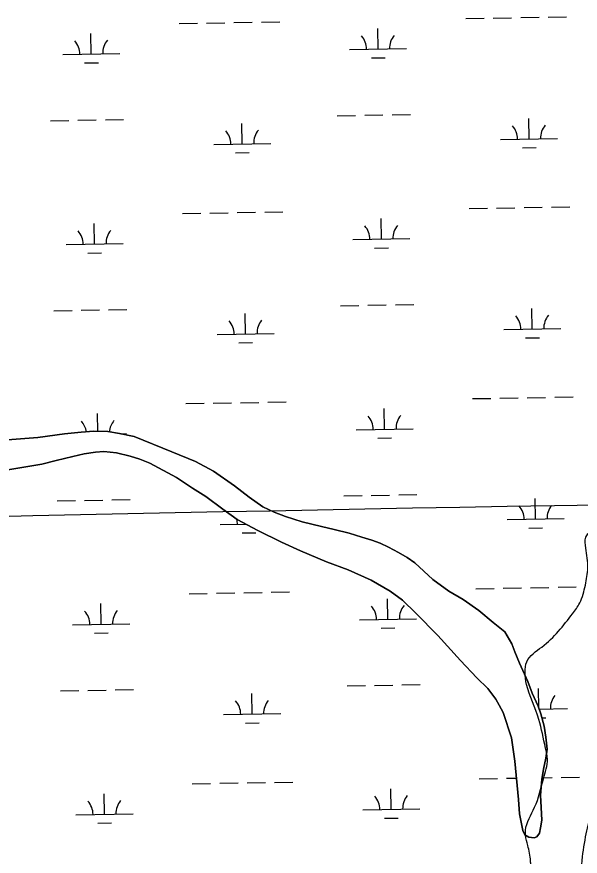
# Model space of a CAD drawing. Extents: x 3892998 to 3931244, y 278583 to 304547.
# Drawn here: x 3926081 to 3927067, y 296055 to 297524 of the extents above; entities that cross this region are included whole.
import ezdxf

# ---------------------------------------------------------------- set-up
doc = ezdxf.new("R2010")
doc.units = 0
for name, color, linetype in [('V-GRID-MAJR', 7, 'Continuous'), ('V-RIVR-EDGE', 7, 'Continuous'), ('V-TOPO-SHOR', 7, 'Continuous'), ('V-WETL-SWMP', 7, 'Continuous')]:
    doc.layers.add(name, color=color, linetype=linetype)

msp = doc.modelspace()

# ---------------------------------------------------------------- linework, layer by layer
at = {"layer": 'V-GRID-MAJR'}
msp.add_spline([(3897060.6180000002, 296135.19), (3902372.4110000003, 296225.205), (3907684.191, 296315.993), (3912995.9590000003, 296407.553), (3918307.7120000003, 296499.886), (3923619.453, 296592.991), (3928931.179, 296686.869), (3928931.18, 296686.869)], degree=3, dxfattribs=at)
at = {"layer": 'V-RIVR-EDGE'}
for points in [[(3925897.206249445, 294582.4992588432), (3925913.9152477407, 294580.4037456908), (3925922.2644914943, 294578.2944855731), (3925928.518247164, 294573.40558721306), (3925930.216572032, 294556.34436657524), (3925933.3434498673, 294553.89991739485), (3925940.3037352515, 294553.1865016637), (3925963.655723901, 294564.9642429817), (3925970.2825417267, 294570.1693938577), (3925973.0948885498, 294581.30171886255), (3925976.945511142, 294589.99475919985), (3925986.0133351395, 294596.9343865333), (3925996.8208001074, 294603.5216097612), (3926029.9230414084, 294616.6676513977), (3926055.7057072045, 294626.00266504), (3926078.7018487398, 294634.6483640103), (3926102.752620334, 294647.4686848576), (3926119.1477666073, 294661.3522432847), (3926128.2207551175, 294670.3804726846), (3926136.248581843, 294679.0631839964), (3926183.3385325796, 294717.9342210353), (3926211.2295977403, 294735.2703780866), (3926251.6884268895, 294767.19576252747), (3926292.88477283, 294815.8282419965), (3926315.247548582, 294849.8869876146), (3926347.460424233, 294925.6936735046), (3926356.5971084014, 294960.4813283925), (3926364.3104041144, 294982.740813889), (3926371.3068410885, 294996.6476126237), (3926382.5045832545, 295020.29089197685), (3926393.0147322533, 295047.41689627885), (3926403.255109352, 295106.2208926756), (3926404.058043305, 295149.38361388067), (3926391.6452146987, 295197.4524484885), (3926378.481097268, 295223.24458255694), (3926363.205998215, 295239.9912721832), (3926338.859632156, 295248.40593309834), (3926316.5949821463, 295254.0306267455), (3926285.9569873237, 295252.0177708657), (3926228.8151642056, 295230.5767128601), (3926165.3989273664, 295205.67014494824), (3926115.9290838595, 295189.7797559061), (3926109.66327766, 295189.7952494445), (3926097.838194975, 295194.00171915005), (3926097.15576632, 295199.5730461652), (3926097.178145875, 295208.6236551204), (3926104.869062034, 295221.8325316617), (3926105.596249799, 295234.36242255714), (3926105.6134648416, 295241.3244294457), (3926108.430976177, 295254.5453565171), (3926116.113284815, 295264.273229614), (3926128.6758842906, 295276.77385493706), (3926142.6326066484, 295289.9672379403), (3926154.5110559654, 295307.34298958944), (3926160.10648404, 295317.7722278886), (3926160.125420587, 295325.4304354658), (3926155.9860895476, 295340.7571796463), (3926155.9998615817, 295346.3267851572), (3926162.975640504, 295351.87917562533), (3926172.050350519, 295361.6036057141), (3926179.7429881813, 295375.5086829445), (3926177.687094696, 295388.7416605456), (3926170.066760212, 295404.07701224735), (3926169.399825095, 295415.9141454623), (3926170.8094415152, 295422.8727093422), (3926185.4572000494, 295433.97576877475), (3926194.5078090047, 295433.9533892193), (3926208.4301012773, 295433.2227584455), (3926223.0227716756, 295422.04739583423), (3926232.0733806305, 295422.02501627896), (3926238.3443513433, 295424.0981248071), (3926248.8303992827, 295441.4773194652), (3926252.4146929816, 295483.2407532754), (3926249.728015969, 295522.9310785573), (3926249.7693320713, 295539.63989509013), (3926255.3802536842, 295556.3349395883), (3926267.968675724, 295579.2785752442), (3926284.718808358, 295595.946075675), (3926300.0489955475, 295601.47780809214), (3926316.76986261, 295606.30989681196), (3926334.173158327, 295605.5706585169), (3926347.3751488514, 295595.0949396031), (3926368.2215749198, 295579.0306786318), (3926379.350456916, 295574.82593043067), (3926388.40106587, 295574.80355087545), (3926397.460282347, 295578.2621747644), (3926408.6184299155, 295585.8928382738), (3926425.341018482, 295591.42112768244), (3926451.1297095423, 295603.1928437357), (3926460.883405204, 295605.9535454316), (3926471.3264155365, 295605.92772286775), (3926494.9834669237, 295600.2995862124), (3926513.0709128, 295594.685221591), (3926531.8614453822, 295591.85393822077), (3926548.5823124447, 295596.6860269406), (3926568.081096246, 295598.7264268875), (3926588.2605871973, 295594.49929913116), (3926605.6466678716, 295586.79805394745), (3926618.1610652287, 295579.80505998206), (3926630.687513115, 295577.6854708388), (3926644.613248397, 295578.34724144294), (3926673.1798561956, 295587.32726872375), (3926701.7412994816, 295594.21869393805), (3926733.8009612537, 295608.0635185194), (3926772.824351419, 295622.58732874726), (3926811.148097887, 295635.72045910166), (3926843.19570913, 295644.6918788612), (3926857.1300519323, 295648.83465290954), (3926886.4100754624, 295664.77496557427), (3926908.743585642, 295686.9982994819), (3926940.8703860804, 295727.99495092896), (3926966.0248506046, 295764.83161328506), (3926992.6422981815, 295830.20906087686), (3926998.3117509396, 295870.5749287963), (3926997.758435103, 295928.36130747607), (3926993.667306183, 295963.18167094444), (3926993.0279151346, 295986.1580151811), (3926993.100218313, 296015.39844411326), (3926991.7284749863, 296023.75629538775), (3926988.2681295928, 296032.1193111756), (3926981.325059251, 296039.7947337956), (3926979.9498729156, 296046.7601836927), (3926975.14360676, 296073.9240610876), (3926971.0111617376, 296092.0356080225), (3926971.0318197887, 296100.3900162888), (3926987.144282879, 296140.7300616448), (3927002.58464634, 296190.81863814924), (3927009.631006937, 296224.91525686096), (3927006.198205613, 296244.4174836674), (3926994.4867422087, 296294.5731988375), (3926973.0560132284, 296355.8922260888), (3926970.3245771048, 296377.4813334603), (3926973.1541389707, 296395.57566535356), (3926999.673460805, 296421.26967367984), (3927053.4255202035, 296479.6179757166), (3927066.003613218, 296498.3844072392), (3927075.827890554, 296529.68933717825), (3927080.0791193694, 296559.61563777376), (3927076.6841911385, 296594.4342797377), (3927076.730671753, 296613.23169833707), (3927085.1126240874, 296624.3502513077), (3927117.180893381, 296641.67607933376), (3927144.3946944, 296666.67216546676), (3927168.163643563, 296706.29707358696), (3927187.7794896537, 296755.67912037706), (3927191.965301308, 296759.1497947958), (3927205.2068864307, 296764.686691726), (3927213.5612946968, 296764.66603367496), (3927217.7126762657, 296754.2126943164), (3927215.5431635, 296721.4964264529), (3927224.554177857, 296705.46143105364), (3927234.9885806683, 296701.9546050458), (3927250.999475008, 296701.2188097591), (3927274.6892349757, 296708.818486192), (3927291.398051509, 296708.77717008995), (3927298.3411218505, 296701.1017474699), (3927306.5096076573, 296625.8914150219), (3927325.21922954, 296590.3386992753), (3927341.185364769, 296571.5016860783), (3927350.908073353, 296561.7307753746), (3927366.2193239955, 296559.6043002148), (3927404.512083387, 296560.2058181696), (3927418.43437566, 296559.4751873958), (3927444.8607362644, 296547.57435852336), (3927485.209389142, 296534.9428988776), (3927540.8469131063, 296511.1343551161), (3927574.2335590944, 296498.52011051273), (3927596.491323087, 296490.11061411), (3927613.908390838, 296494.94098132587), (3927623.675858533, 296503.2712885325), (3927634.8236770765, 296506.7247479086), (3927659.890344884, 296508.0551751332), (3927694.03344421, 296519.8062331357), (3927717.7541912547, 296539.9375219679), (3927741.4869888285, 296564.94221562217), (3927767.366919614, 296613.61256818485), (3927782.795232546, 296658.8277398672), (3927784.99228938, 296702.6832187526), (3927803.929149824, 296759.0289939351), (3927831.2376335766, 296822.31611795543), (3927868.2894839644, 296884.18673953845), (3927898.9791239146, 296907.0856160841), (3927950.554784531, 296929.93284750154), (3928022.352973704, 296965.95796838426), (3928043.2889179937, 296986.0961432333), (3928054.4883816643, 297010.4356232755), (3928069.241151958, 297064.00692472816), (3928074.24022659, 297114.81752448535), (3928070.810868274, 297135.7121526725), (3928049.369810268, 297192.8539757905), (3928004.340561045, 297283.4719631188), (3927984.205829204, 297305.80030878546)], [(3927463.3515512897, 295950.1199253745), (3927462.9633801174, 295984.99599980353), (3927462.978873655, 295991.26180600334), (3927458.8223275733, 295999.62654329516), (3927442.141055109, 296010.80707041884), (3927437.2814223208, 296016.38872645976), (3927433.8296844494, 296028.2327456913), (3927435.9372230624, 296035.88578875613), (3927453.4352015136, 296073.4375883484), (3927483.6042342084, 296167.3506566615), (3927492.1187423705, 296232.07666267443), (3927497.769258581, 296264.7843230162), (3927534.783235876, 296311.3385294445), (3927543.899261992, 296337.7717760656), (3927543.9233630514, 296347.5185857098), (3927541.16438286, 296357.9684820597), (3927522.3704072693, 296359.4073640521), (3927394.2350504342, 296345.80010705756), (3927354.5171810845, 296331.9742190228), (3927259.72887564, 296289.7401015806), (3927210.2521461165, 296271.0649097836), (3927197.019168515, 296269.0090162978), (3927184.482391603, 296266.95140130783), (3927165.666036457, 296259.3396743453), (3927136.3687978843, 296236.4373547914), (3927115.3898159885, 296198.8941627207), (3927095.1087562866, 296162.0454498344), (3927085.9892871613, 296134.2198018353), (3927076.8405524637, 296094.55874212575), (3927069.76320479, 296047.9305110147), (3927067.535160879, 295991.54341973), (3927066.5669625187, 295881.5454323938), (3927065.0884859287, 295846.7388409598), (3927077.663135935, 295864.11287110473), (3927080.537456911, 295900.30842090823), (3927090.4546954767, 295969.2081880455), (3927097.5044990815, 296004.6972081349), (3927098.2230793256, 296013.7460955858), (3927107.2891818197, 296019.9895222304), (3927114.9525539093, 296022.0591877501), (3927119.8173512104, 296018.566133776), (3927120.496336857, 296011.60240538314), (3927118.7871786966, 295883.5049216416), (3927118.4669789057, 295754.0115935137), (3927118.99963669, 295687.8708065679), (3927118.9755356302, 295678.1239969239), (3927123.145853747, 295675.32886514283), (3927132.899549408, 295678.089566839), (3927150.33727521, 295691.2743423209), (3927168.4574296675, 295698.88779078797), (3927182.381443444, 295698.85336070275), (3927199.0730449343, 295691.8500377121), (3927215.733659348, 295672.31510232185), (3927230.276406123, 295640.94991973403), (3927246.2683639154, 295632.55591686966), (3927258.7982548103, 295631.8287291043), (3927274.1181129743, 295633.18325738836), (3927282.494900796, 295642.2132082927), (3927312.536542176, 295684.6074256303), (3927338.4044224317, 295728.40437337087), (3927374.7428570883, 295783.3147095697), (3927417.3643129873, 295845.17155911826), (3927452.2948527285, 295893.81953212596)]]:
    msp.add_spline(points, degree=3, dxfattribs=at)
at = {"layer": 'V-TOPO-SHOR'}
for points in [[(3926033.918, 296781.417), (3926117.488, 296787.668), (3926164.2970000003, 296794.154), (3926193.526, 296797.175), (3926215.596, 296798.749), (3926239.879, 296798.164), (3926260.531, 296794.752), (3926286.17, 296789.923), (3926352.423, 296763.05700000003), (3926393.634, 296745.704), (3926424.985, 296729.23600000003), (3926461.6180000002, 296703.24700000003), (3926487.218, 296683.355), (3926511.599, 296666.729), (3926530.9790000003, 296657.515), (3926551.031, 296649.42), (3926580.2970000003, 296640.453), (3926613.952, 296632.192), (3926636.497, 296626.627), (3926662.262, 296620.338), (3926684.778, 296613.641), (3926702.149, 296608.523), (3926716.915, 296602.82300000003), (3926731.171, 296596.163), (3926748.602, 296586.835), (3926764.099, 296577.875), (3926777.321, 296568.648), (3926808.686, 296539.221), (3926837.1920000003, 296518.933), (3926862.27, 296504.239), (3926889.187, 296485.123), (3926914.431, 296463.942), (3926935.1070000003, 296448.056)], [(3926905.012, 296348.677), (3926885.859, 296367.279), (3926857.117, 296397.939), (3926817.511, 296441.656), (3926779.25, 296480.64400000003), (3926755.985, 296503.397), (3926734.17, 296518.987), (3926700.779, 296538.256), (3926661.0360000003, 296556.061), (3926622.828, 296570.424), (3926577.131, 296589.831), (3926544.289, 296605.037), (3926502.494, 296624.99700000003), (3926466.508, 296644.168), (3926441.525, 296662.75), (3926411.923, 296684.68200000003), (3926388.144, 296699.51), (3926360.076, 296717.841), (3926313.705, 296742.933), (3926296.219, 296749.995), (3926279.4990000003, 296755.256), (3926255.347, 296761.347), (3926233.37, 296763.495), (3926218.44, 296762.397), (3926198.769, 296759.469), (3926178.725, 296754.445), (3926149.892, 296747.689), (3926124.4620000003, 296741.01), (3926065.102, 296731.264)], [(3926935.1070000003, 296448.056), (3926947.455, 296426.626), (3926952.634, 296412.718), (3926960.435, 296393.233), (3926975.273, 296360.715), (3926983.051, 296340.315), (3926993.539, 296318.00800000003), (3926997.799, 296304.123), (3927003.719, 296282.846), (3927006.929, 296263.472), (3927009.173, 296242.283), (3927006.961, 296226.716), (3927002.824, 296207.521), (3926999.625, 296189.22000000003), (3926997.127, 296161.715), (3926998.454, 296140.549), (3926999.761, 296118.463), (3926997.592, 296104.733), (3926995.5330000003, 296095.593), (3926990.7860000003, 296089.275), (3926986.1520000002, 296087.551), (3926976.991, 296088.689), (3926969.733, 296092.54), (3926966.235, 296099.976), (3926960.515, 296129.516), (3926958.907, 296154.365), (3926952.257, 296221.603), (3926950.7090000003, 296233.585), (3926946.801, 296262.163), (3926932.252, 296306.619), (3926925.215, 296319.655), (3926919.0300000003, 296329.909), (3926905.012, 296348.677)]]:
    msp.add_lwpolyline(points, dxfattribs=at)
at = {"layer": 'V-WETL-SWMP'}
for p, q in [((3926962.7852798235, 297522.80034282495), (3926994.7804866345, 297523.3541849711)), ((3927010.77809004, 297523.63110604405), (3927042.773296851, 297524.18494819)), ((3926364.966838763, 297512.4520100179), (3926396.962045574, 297513.00585216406)), ((3926412.9596489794, 297513.28277323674), (3926444.9548557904, 297513.8366153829)), ((3926460.952459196, 297514.1135364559), (3926492.947666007, 297514.667378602)), ((3926508.945269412, 297514.944299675), (3926540.9404762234, 297515.4981418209)), ((3926866.7996593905, 297521.1388163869), (3926898.7948662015, 297521.6926585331)), ((3926914.7924696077, 297521.96957960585), (3926946.787676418, 297522.523421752)), ((3926211.2762152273, 297459.0419991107), (3926210.6531428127, 297495.0366067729)), ((3926713.109035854, 297467.72880547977), (3926712.4859634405, 297503.72341314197)), ((3926663.1165252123, 297466.86342712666), (3926763.1015464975, 297468.5941838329)), ((3926161.283704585, 297458.1766207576), (3926261.2687258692, 297459.9073774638)), ((3926701.3779063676, 297452.0924260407), (3926725.374311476, 297452.5078076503)), ((3926199.5450857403, 297443.40561967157), (3926223.5414908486, 297443.82100128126)), ((3926641.7098785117, 297351.0435818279), (3926673.7050853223, 297351.5974239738)), ((3926689.702688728, 297351.8743450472), (3926721.6978955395, 297352.42818719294)), ((3926737.6954989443, 297352.70510826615), (3926769.6907057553, 297353.2589504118)), ((3926139.877057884, 297342.35677545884), (3926171.8722646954, 297342.91061760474)), ((3926187.8698681, 297343.1875386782), (3926219.865074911, 297343.74138082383)), ((3926235.8626783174, 297344.01830189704), (3926267.857885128, 297344.57214404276)), ((3926475.4744928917, 297301.72906506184), (3926474.851420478, 297337.7236727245)), ((3926977.3073135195, 297310.4158714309), (3926976.6842411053, 297346.41047909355)), ((3926425.48198225, 297300.8636867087), (3926525.467003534, 297302.5944434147)), ((3926927.3148028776, 297309.5504930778), (3927027.2998241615, 297311.28124978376)), ((3926965.5761840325, 297294.77949199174), (3926989.572589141, 297295.19487360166)), ((3926463.743363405, 297286.0926856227), (3926487.739768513, 297286.5080672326)), ((3926872.5574542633, 297188.51364682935), (3926904.5526610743, 297189.06748897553)), ((3926920.5502644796, 297189.3444100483), (3926952.5454712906, 297189.8982521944)), ((3926968.5430746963, 297190.1751732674), (3927000.5382815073, 297190.72901541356)), ((3927016.5358849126, 297191.0059364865), (3927048.5310917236, 297191.5597786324)), ((3926370.7246336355, 297179.8268404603), (3926402.7198404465, 297180.3806826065)), ((3926418.717443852, 297180.65760367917), (3926450.7126506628, 297181.21144582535)), ((3926466.7102540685, 297181.4883668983), (3926498.7054608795, 297182.04220904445)), ((3926514.7030642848, 297182.3191301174), (3926546.698271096, 297182.8729722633)), ((3926718.866830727, 297135.1036359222), (3926718.2437583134, 297171.0982435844)), ((3926217.0340100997, 297126.41682955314), (3926216.410937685, 297162.41143721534)), ((3926167.0414994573, 297125.55145120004), (3926267.026520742, 297127.28220790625)), ((3926668.874320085, 297134.2382575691), (3926768.85934137, 297135.9690142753)), ((3926707.1357012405, 297119.4672564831), (3926731.1321063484, 297119.88263809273)), ((3926205.3028806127, 297110.780450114), (3926229.299285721, 297111.1958317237)), ((3926145.6348527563, 297009.73160590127), (3926177.6300595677, 297010.28544804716)), ((3926193.6276629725, 297010.5623691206), (3926225.6228697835, 297011.11621126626)), ((3926241.6204731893, 297011.39313233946), (3926273.6156800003, 297011.9469744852)), ((3926647.4676733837, 297018.4184122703), (3926679.4628801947, 297018.9722544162)), ((3926695.4604836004, 297019.24917548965), (3926727.455690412, 297019.80301763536)), ((3926743.4532938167, 297020.0799387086), (3926775.4485006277, 297020.63378085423)), ((3926983.065108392, 296977.7907018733), (3926982.4420359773, 297013.785309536)), ((3926481.232287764, 296969.10389550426), (3926480.6092153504, 297005.0985031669)), ((3926431.2397771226, 296968.2385171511), (3926531.224798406, 296969.96927385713)), ((3926933.07259775, 296976.9253235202), (3927033.057619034, 296978.6560802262)), ((3926469.5011582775, 296953.4675160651), (3926493.497563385, 296953.88289767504)), ((3926971.333978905, 296962.1543224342), (3926995.3303840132, 296962.5697040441)), ((3926376.482428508, 296847.2016709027), (3926408.477635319, 296847.7555130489)), ((3926424.475238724, 296848.0324341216), (3926456.470445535, 296848.5862762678)), ((3926472.468048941, 296848.86319734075), (3926504.463255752, 296849.41703948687)), ((3926520.460859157, 296849.69396055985), (3926552.4560659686, 296850.2478027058)), ((3926878.3152491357, 296855.88847727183), (3926910.3104559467, 296856.44231941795)), ((3926926.308059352, 296856.7192404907), (3926958.303266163, 296857.2730826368)), ((3926974.3008695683, 296857.5500037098), (3927006.2960763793, 296858.103845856)), ((3927022.293679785, 296858.3807669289), (3927054.288886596, 296858.93460907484)), ((3926724.6246255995, 296802.4784663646), (3926724.0015531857, 296838.4730740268)), ((3926222.7089592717, 296798.57761812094), (3926222.1687325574, 296829.78626765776)), ((3926674.6321149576, 296801.6130880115), (3926774.617136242, 296803.3438447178)), ((3926262.018338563, 296794.4706775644), (3926272.7843156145, 296794.65703834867)), ((3926712.893496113, 296786.8420869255), (3926736.889901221, 296787.2574685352)), ((3926653.225468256, 296685.79324271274), (3926685.2206750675, 296686.3470848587)), ((3926701.218278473, 296686.62400593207), (3926733.213485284, 296687.1778480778)), ((3926749.2110886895, 296687.454769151), (3926781.2062955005, 296688.00861129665)), ((3926151.3926476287, 296677.1064363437), (3926183.3878544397, 296677.6602784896)), ((3926199.385457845, 296677.937199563), (3926231.3806646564, 296678.49104170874)), ((3926247.3782680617, 296678.7679627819), (3926279.3734748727, 296679.3218049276)), ((3926988.8229032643, 296645.16553231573), (3926988.19983085, 296681.1601399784)), ((3926938.8303926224, 296644.3001539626), (3927038.8154139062, 296646.0309106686)), ((3926436.997571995, 296635.6133475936), (3926481.1315381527, 296636.3773136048)), ((3926977.0917737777, 296629.52915287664), (3927001.0881788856, 296629.94453448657)), ((3926475.25895315, 296620.84234650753), (3926499.255358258, 296621.25772811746)), ((3926932.0658542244, 296524.0940709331), (3926964.0610610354, 296524.64791307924)), ((3926980.058664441, 296524.9248341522), (3927012.053871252, 296525.4786762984)), ((3927028.051474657, 296525.7555973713), (3927060.0466814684, 296526.30943951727)), ((3926382.2402233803, 296514.57650134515), (3926414.2354301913, 296515.1303434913)), ((3926430.233033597, 296515.40726456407), (3926462.228240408, 296515.9611067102)), ((3926478.225843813, 296516.23802778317), (3926510.221050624, 296516.7918699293)), ((3926526.21865403, 296517.06879100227), (3926558.213860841, 296517.6226331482)), ((3926884.073044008, 296523.26330771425), (3926916.068250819, 296523.8171498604)), ((3926228.549599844, 296461.166490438), (3926227.9265274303, 296497.1610981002)), ((3926730.3824204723, 296469.85329680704), (3926729.7593480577, 296505.84790446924)), ((3926680.38990983, 296468.98791845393), (3926780.3749311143, 296470.7186751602)), ((3926178.557089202, 296460.3011120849), (3926278.542110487, 296462.0318687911)), ((3926718.6512909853, 296454.21691736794), (3926742.6476960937, 296454.63229897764)), ((3926216.8184703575, 296445.5301109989), (3926240.8148754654, 296445.94549260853)), ((3926658.983263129, 296353.16807315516), (3926690.9784699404, 296353.7219153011)), ((3926706.976073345, 296353.99883637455), (3926738.971280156, 296354.5526785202)), ((3926754.9688835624, 296354.8295995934), (3926786.964090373, 296355.3834417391)), ((3926994.542685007, 296314.73636384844), (3926993.957625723, 296348.5349704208)), ((3926157.150442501, 296344.4812667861), (3926189.145649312, 296345.035108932)), ((3926205.143252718, 296345.31203000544), (3926237.138459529, 296345.86587215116)), ((3926253.136062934, 296346.14279322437), (3926285.131269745, 296346.69663537)), ((3926492.7478775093, 296303.8535563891), (3926492.1248050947, 296339.8481640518)), ((3926442.755366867, 296302.988178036), (3926542.7403881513, 296304.718934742)), ((3926995.2130246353, 296312.5513084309), (3927044.573208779, 296313.405741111)), ((3926999.7261110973, 296297.1961189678), (3927006.845973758, 296297.319364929)), ((3926481.0167480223, 296288.21717695), (3926505.0131531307, 296288.6325585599)), ((3926889.8308388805, 296190.6381381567), (3926921.8260456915, 296191.1919803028)), ((3926937.8236490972, 296191.46890137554), (3926955.207961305, 296191.76982659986)), ((3927000.2077178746, 296192.54877958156), (3927017.8116661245, 296192.8535067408)), ((3927033.80926953, 296193.1304278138), (3927065.804476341, 296193.6842699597)), ((3926387.998018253, 296181.95133178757), (3926419.9932250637, 296182.50517393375)), ((3926435.9908284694, 296182.7820950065), (3926467.9860352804, 296183.3359371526)), ((3926483.9836386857, 296183.6128582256), (3926515.9788454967, 296184.1667003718)), ((3926531.9764489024, 296184.4436214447), (3926563.9716557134, 296184.99746359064)), ((3926736.1402153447, 296137.22812724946), (3926735.51714293, 296173.22273491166)), ((3926234.307394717, 296128.5413208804), (3926233.6843223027, 296164.5359285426)), ((3926184.314884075, 296127.6759425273), (3926284.2999053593, 296129.4066992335)), ((3926686.1477047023, 296136.36274889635), (3926786.132725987, 296138.0935056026)), ((3926222.5762652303, 296112.9049414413), (3926246.572670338, 296113.32032305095)), ((3926724.4090858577, 296121.59174781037), (3926748.405490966, 296122.00712942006))]:
    msp.add_line(p, q, dxfattribs=at)
for points in [[(3926279.4990000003, 296755.257), (3926296.219, 296749.995), (3926313.705, 296742.933), (3926360.076, 296717.842), (3926388.144, 296699.51), (3926411.923, 296684.68200000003), (3926441.524, 296662.75), (3926466.508, 296644.168), (3926502.4930000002, 296624.99700000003), (3926544.29, 296605.038), (3926577.131, 296589.83), (3926622.829, 296570.425), (3926661.035, 296556.061), (3926700.779, 296538.257), (3926734.17, 296518.987), (3926755.986, 296503.397), (3926779.25, 296480.64400000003), (3926817.511, 296441.657), (3926857.117, 296397.939), (3926885.859, 296367.279), (3926905.011, 296348.676), (3926919.0300000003, 296329.91000000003), (3926925.215, 296319.654), (3926932.252, 296306.62), (3926946.802, 296262.164), (3926950.708, 296233.585), (3926952.257, 296221.602), (3926958.9080000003, 296154.365), (3926960.515, 296129.516), (3926966.235, 296099.97500000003), (3926969.7320000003, 296092.54), (3926976.99, 296088.689), (3926986.151, 296087.55), (3926990.787, 296089.276), (3926995.534, 296095.594), (3926997.592, 296104.733), (3926999.7600000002, 296118.464), (3926998.454, 296140.548), (3926997.126, 296161.714), (3926999.626, 296189.22000000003), (3927002.824, 296207.52), (3927006.961, 296226.717), (3927009.174, 296242.284), (3927006.9280000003, 296263.472), (3927003.719, 296282.846), (3926997.799, 296304.12200000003), (3926993.539, 296318.00800000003), (3926983.0500000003, 296340.314), (3926975.272, 296360.716), (3926960.434, 296393.234), (3926952.633, 296412.718), (3926947.455, 296426.626), (3926935.1070000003, 296448.05700000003), (3926914.431, 296463.943), (3926889.186, 296485.123), (3926862.271, 296504.238), (3926837.193, 296518.934), (3926808.687, 296539.221), (3926777.322, 296568.648), (3926764.1, 296577.875), (3926748.603, 296586.83400000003), (3926731.1720000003, 296596.163), (3926716.915, 296602.82300000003), (3926702.15, 296608.52400000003), (3926684.779, 296613.64), (3926662.262, 296620.338), (3926636.4960000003, 296626.628), (3926613.953, 296632.192), (3926580.2970000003, 296640.454), (3926551.032, 296649.42), (3926530.9790000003, 296657.516), (3926511.6, 296666.73), (3926487.217, 296683.354), (3926461.617, 296703.24700000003), (3926424.986, 296729.23600000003), (3926393.634, 296745.704), (3926352.4220000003, 296763.05700000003), (3926286.169, 296789.922), (3926260.5300000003, 296794.751), (3926239.878, 296798.164), (3926215.595, 296798.749), (3926193.5270000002, 296797.175), (3926164.2970000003, 296794.153), (3926117.489, 296787.667), (3926033.917, 296781.418)], [(3926065.102, 296731.263), (3926124.461, 296741.011), (3926149.8910000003, 296747.688), (3926178.725, 296754.445), (3926198.77, 296759.469), (3926218.441, 296762.397), (3926233.37, 296763.496), (3926255.348, 296761.346), (3926279.4990000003, 296755.257)]]:
    msp.add_lwpolyline(points, dxfattribs=at)
for centre, radius, start, end in [((3926156.033336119, 297458.560610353), 35.24628790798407, 0.21988000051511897, 41.76353833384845), ((3926266.5026589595, 297460.4728519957), 35.246287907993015, 140.21987699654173, 181.76353532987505), ((3926657.866156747, 297467.24741672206), 35.24628790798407, 0.21988000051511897, 41.76353833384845), ((3926768.335479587, 297469.1596583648), 35.246287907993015, 140.21987699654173, 181.76353532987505), ((3926922.064434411, 297309.9344826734), 35.24628790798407, 0.21988000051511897, 41.76353833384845), ((3927032.533757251, 297311.8467243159), 35.246287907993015, 140.21987699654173, 181.76353532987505), ((3926420.2316137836, 297301.24767630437), 35.24628790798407, 0.21988000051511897, 41.76353833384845), ((3926530.700936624, 297303.15991794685), 35.246287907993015, 140.21987699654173, 181.76353532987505), ((3926663.623951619, 297134.6222471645), 35.24628790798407, 0.21988000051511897, 41.76353833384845), ((3926774.0932744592, 297136.5344888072), 35.246287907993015, 140.21987699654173, 181.76353532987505), ((3926161.7911309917, 297125.93544079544), 35.24628790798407, 0.21988000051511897, 41.76353833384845), ((3926272.260453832, 297127.84768243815), 35.246287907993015, 140.21987699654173, 181.76353532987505), ((3926927.8222292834, 296977.30931311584), 35.24628790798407, 0.21988000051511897, 41.76353833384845), ((3927038.2915521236, 296979.2215547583), 35.246287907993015, 140.21987699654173, 181.76353532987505), ((3926425.9894086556, 296968.6225067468), 35.24628790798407, 0.21988000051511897, 41.76353833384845), ((3926536.458731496, 296970.53474838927), 35.246287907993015, 140.21987699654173, 181.76353532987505), ((3926278.0182487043, 296795.2225128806), 35.246287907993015, 140.2198769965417, 176.01550031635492), ((3926669.3817464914, 296801.9970776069), 35.24628790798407, 0.21988000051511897, 41.76353833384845), ((3926779.8510693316, 296803.9093192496), 35.246287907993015, 140.21987699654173, 181.76353532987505), ((3926167.548925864, 296793.31027123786), 35.24628790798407, 7.343608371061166, 41.76353833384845), ((3926933.580024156, 296644.68414355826), 35.24628790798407, 0.21988000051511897, 41.76353833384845), ((3927044.0493469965, 296646.59638520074), 35.246287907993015, 140.21987699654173, 181.76353532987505), ((3926431.7472035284, 296635.9973371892), 35.24628790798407, 0.21988000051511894, 14.126482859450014), ((3926173.3067207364, 296460.6851016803), 35.24628790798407, 0.21988000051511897, 41.76353833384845), ((3926283.776043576, 296462.597343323), 35.246287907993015, 140.21987699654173, 181.76353532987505), ((3926675.139541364, 296469.37190804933), 35.24628790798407, 0.21988000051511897, 41.76353833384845), ((3926785.6088642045, 296471.28414969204), 35.246287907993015, 140.21987699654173, 181.76353532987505), ((3927049.807141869, 296313.97121564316), 35.246287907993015, 140.21987699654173, 181.76353532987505), ((3926437.504998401, 296303.37216763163), 35.24628790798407, 0.21988000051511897, 41.76353833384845), ((3926547.974321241, 296305.2844092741), 35.246287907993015, 140.21987699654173, 181.76353532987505), ((3926680.8973362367, 296136.74673849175), 35.24628790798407, 0.21988000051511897, 41.76353833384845), ((3926791.366659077, 296138.65898013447), 35.246287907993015, 140.21987699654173, 181.76353532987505), ((3926179.064515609, 296128.0599321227), 35.24628790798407, 0.21988000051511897, 41.76353833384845), ((3926289.533838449, 296129.9721737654), 35.246287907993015, 140.21987699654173, 181.76353532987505)]:
    msp.add_arc(centre, radius, start, end, dxfattribs=at)

doc.saveas('drawing.dxf')
